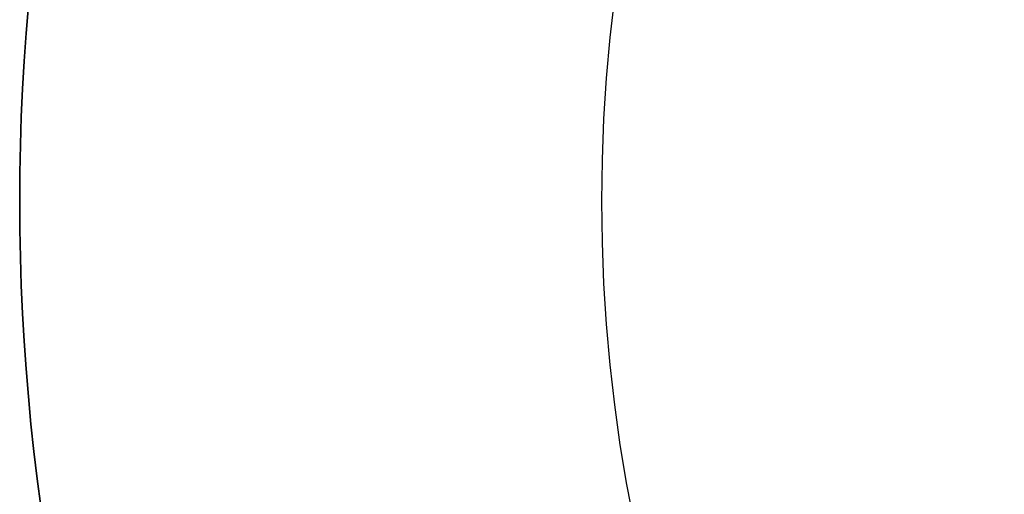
# Model space of a CAD drawing. Extents: x -3378 to 3007, y -425 to 173.
# Tile 274 of 396: x 1059.54 to 1066.31, y -281.09 to -277.83. Entities that reach past the tile are written whole.
import ezdxf

# ---------------------------------------------------------------- set-up
doc = ezdxf.new("R2010")
doc.units = 0
doc.layers.add('PREDEFINITO', color=7, linetype='CONTINUOUS')

msp = doc.modelspace()

# ---------------------------------------------------------------- linework, layer by layer
at = {"layer": 'PREDEFINITO'}
for centre, radius in [((1074.5422, -279.0743, 1255), 15), ((1074.5422, -279.0743, 3155), 15), ((1074.5422, -279.0743, 2205), 15), ((1074.5422, -279.0743, 3175), 11), ((1074.5422, -279.0743, 3171), 11), ((1074.5422, -279.0743, 3173), 11), ((1074.5422, -279.0743, 1235), 11), ((1074.5422, -279.0743, 1239), 11), ((1074.5422, -279.0743, 1237), 11)]:
    msp.add_circle(centre, radius, dxfattribs=at)
at = {"layer": 'PREDEFINITO', "extrusion": (1.98052e-14, 8.20358e-15, -1)}
for centre in [(-1074.5422, -279.0743, -3155), (-1074.5422, -279.0743, -3175), (-1074.5422, -279.0743, -3165)]:
    msp.add_circle(centre, 15, dxfattribs=at)
at = {"layer": 'PREDEFINITO', "extrusion": (-1.98052e-14, -8.20358e-15, -1)}
for centre in [(-1074.5422, -279.0743, -1255), (-1074.5422, -279.0743, -1235), (-1074.5422, -279.0743, -1245)]:
    msp.add_circle(centre, 15, dxfattribs=at)

doc.saveas('drawing.dxf')
